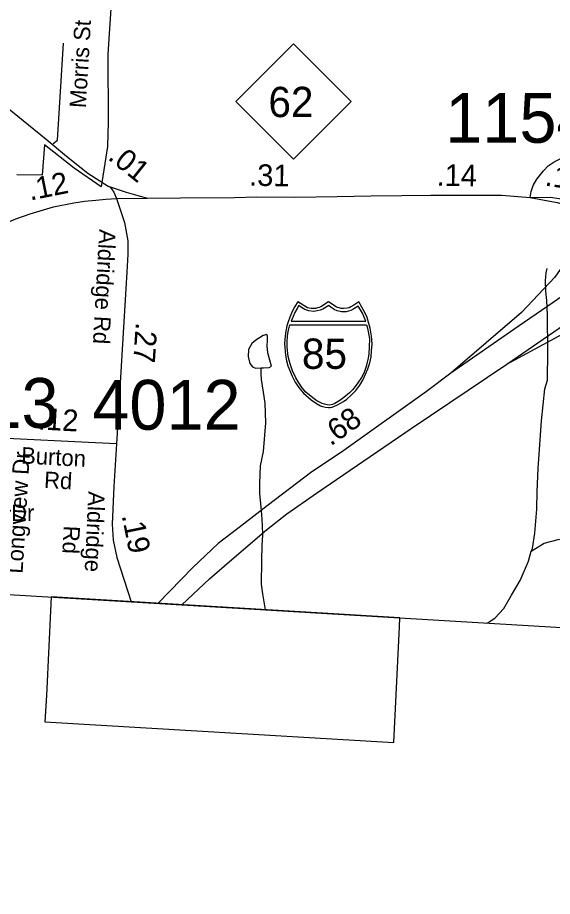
# Model space of a CAD drawing. Extents: x 1662474 to 1856135, y 779280 to 917889.
# Drawn here: x 1719166 to 1722256, y 788244 to 793320 of the extents above; entities that cross this region are included whole.
import ezdxf

# ---------------------------------------------------------------- set-up
doc = ezdxf.new("R2010")
doc.units = 0
for name, color, linetype in [('Cogo Default Point CELL', 7, 'Continuous'), ('Exist Boundary Political City Limit New', 7, 'Continuous'), ('Exist Boundary Political City Limit New Hole', 7, 'Continuous'), ('Exist Boundary Political CountyLine', 7, 'Continuous'), ('Exist Hydrographic Misc Water Feature', 7, 'Continuous'), ('Exist Road Non-System Type 51', 7, 'Continuous'), ('Exist Road Non-System Type 51 Label', 7, 'Continuous'), ('Exist Road Primary Interstate Divided Center Attributed', 7, 'Continuous'), ('Exist Road Primary Interstate Mileage Hundredths English Label', 7, 'Continuous'), ('Exist Road Primary Interstate Ramp 1 Lane Attributed', 7, 'Continuous'), ('Exist Road Primary Interstate Shield Number Label', 7, 'Continuous'), ('Exist Road Primary NC Attributed', 7, 'Continuous'), ('Exist Road Primary NC Ramp 1 Lane Attributed', 7, 'Continuous'), ('Exist Road Primary NC Service Mileage Hundredths English Label', 7, 'Continuous'), ('Exist Road Primary NC Shield CELL', 7, 'Continuous'), ('Exist Road Primary NC Shield Number Label', 7, 'Continuous'), ('Exist Road Secondary Mileage Tenths English Label', 7, 'Continuous'), ('Exist Road Secondary Type 51 Attributed', 7, 'Continuous'), ('Exist Road Secondary Type 51 Label', 7, 'Continuous'), ('Map Preparation Boundary City Limit Buffer Line', 7, 'Continuous'), ('Prop DGN Element Guardrail', 7, 'Continuous'), ('Prop Guardrail', 7, 'Continuous'), ('Prop Roadway Culvert', 7, 'Continuous')]:
    doc.layers.add(name, color=color, linetype=linetype)

msp = doc.modelspace()

# ---------------------------------------------------------------- linework, layer by layer
at = {"layer": 'Exist Boundary Political City Limit New'}
msp.add_lwpolyline([(1722677.8, 794489.6), (1721459.9, 794651.1), (1720526.5, 796008.1), (1720018.6, 796192.6), (1719993, 796068.7), (1719892.9, 794411.4), (1719773.5, 794425.2), (1719686.9, 793108.8), (1719689.8, 792716.2), (1719684.8, 792575.9), (1719648.6, 792342.6), (1719493.9, 792449.4), (1719321, 792584.1), (1719308, 792409), (1719161.8, 792412.2)], dxfattribs=at)
at = {"layer": 'Exist Boundary Political City Limit New Hole'}
msp.add_lwpolyline([(1719323, 789253.6), (1721340.1, 789133.2), (1721372.4, 789802.2), (1721373.8, 789853.2), (1719360.4, 789973.9), (1719332.8, 789404.1), (1719323, 789253.6)], dxfattribs=at)
at = {"layer": 'Exist Boundary Political CountyLine'}
msp.add_lwpolyline([(1690037.5, 791664.5), (1701364.2, 790957.5), (1714716, 790252.3), (1740499.2, 788706.5), (1750629.1, 788065.3), (1759370.2, 787540.1), (1762189.4, 787333), (1768414.3, 786933.6), (1776472.8, 786425.7), (1794607.1, 785397.2), (1814974.6, 784258.7), (1839558.3, 782880.6)], dxfattribs=at)
at = {"layer": 'Exist Hydrographic Misc Water Feature'}
for points in [[(1722134, 790238.4), (1722140.2, 790254.4), (1722155.1, 790342.2), (1722166.2, 790480.2), (1722167.2, 790582.3), (1722174.6, 790716.2), (1722193.1, 790990.2), (1722213, 791176), (1722227.5, 791225.9), (1722229, 791393.9), (1722226.9, 791604), (1722223.6, 791686.1), (1722218.3, 791740.1), (1722216.9, 791800.2), (1722219.1, 791846.1), (1722225.5, 791870.1)], [(1720573.6, 791297.5), (1720587.7, 791297.4), (1720619.7, 791299.1), (1720633.7, 791307), (1720624, 791341.1), (1720612.3, 791383.2), (1720608.8, 791423.2), (1720609.1, 791455.2), (1720609.3, 791479.2), (1720605.4, 791489.3), (1720585.5, 791483.5), (1720543, 791455.9), (1720518.8, 791438.1), (1720500.6, 791402.3), (1720498.1, 791362.3), (1720507.8, 791322.2), (1720523.7, 791302), (1720541.6, 791295.8), (1720573.6, 791297.5)], [(1720573.6, 791297.5), (1720587.7, 791297.4), (1720619.7, 791299.1), (1720633.7, 791307), (1720624, 791341.1), (1720612.3, 791383.2), (1720608.8, 791423.2), (1720609.1, 791455.2), (1720609.3, 791479.2), (1720605.4, 791489.3), (1720585.5, 791483.5), (1720543, 791455.9), (1720518.8, 791438.1), (1720500.6, 791402.3), (1720498.1, 791362.3), (1720507.8, 791322.2), (1720523.7, 791302), (1720541.6, 791295.8), (1720573.6, 791297.5)], [(1720598.5, 789899.7), (1720583.2, 789991.1), (1720575.8, 790047.1), (1720577.1, 790183.1), (1720579.9, 790273.1), (1720582.6, 790331.1), (1720581, 790389.2), (1720577.5, 790449.3), (1720572.1, 790511.3), (1720566.6, 790571.4), (1720565.2, 790629.4), (1720570.3, 790731.4), (1720587.1, 790813.3), (1720600.6, 790979.1), (1720595.7, 791093.3), (1720586.3, 791157.3), (1720574.8, 791229.5), (1720573.4, 791261.5), (1720573.6, 791297.5)], [(1722134, 790238.4), (1722208.5, 790283.7), (1722288.6, 790305), (1722359, 790320.3), (1722421.1, 790341.8), (1722485.3, 790365.2), (1722523.4, 790380.8), (1722563.8, 790410.5), (1722612, 790442), (1722642.1, 790457.7), (1722674.3, 790467.4), (1722712.3, 790465.1), (1722746.1, 790450.7), (1722797.8, 790412.2), (1722851.5, 790371.7), (1722903.2, 790337.2), (1722948.9, 790308.8), (1723004.7, 790282.3)], [(1721877.3, 789823), (1721884.1, 789826.7), (1721924.3, 789852.3), (1721974.7, 789907.9), (1722019.6, 789983.5), (1722070.5, 790069), (1722117.4, 790180.6), (1722134, 790238.4)]]:
    msp.add_lwpolyline(points, dxfattribs=at)
at = {"layer": 'Exist Road Non-System Type 51'}
msp.add_lwpolyline([(1719372, 792591.7), (1719397.5, 792611.9), (1719432.1, 793171.5)], dxfattribs=at)
at = {"layer": 'Exist Road Primary Interstate Divided Center Attributed'}
for points in [[(1722866.5, 792100.1), (1722807.5, 792057.2), (1722413.8, 791780.6), (1722064, 791539.2), (1721669.3, 791266.4)], [(1721991.8, 791318.7), (1723048.2, 792044.8)], [(1720114.5, 789928.7), (1720275.2, 790079.1), (1720391.2, 790179), (1720604.4, 790361.4), (1720721, 790453.2), (1720892.6, 790573.9), (1721440.4, 790946.6), (1721991.8, 791318.7)], [(1721669.3, 791266.4), (1721529.2, 791161.2), (1721036.8, 790809.9), (1720866.8, 790696), (1720607.7, 790499.5), (1720471.6, 790394.2), (1720325.3, 790283), (1720181.3, 790145.5), (1719976.2, 789937)]]:
    msp.add_lwpolyline(points, dxfattribs=at)
at = {"layer": 'Exist Road Primary Interstate Ramp 1 Lane Attributed'}
for points in [[(1722458, 792129.4), (1722432.9, 792079), (1722358.7, 791947.1), (1722269.8, 791821), (1722077.7, 791617.5), (1721669.3, 791266.4)], [(1721991.8, 791318.7), (1722249.7, 791457), (1722589.7, 791642.1), (1722659.4, 791668.1), (1722779, 791700.4), (1722934, 791725.3), (1723162.8, 791756.5), (1723248.3, 791771.6), (1723291.8, 791782.6), (1723312, 791790), (1723334.1, 791800.1), (1723349.5, 791807.8), (1723374.6, 791826.3)]]:
    msp.add_lwpolyline(points, dxfattribs=at)
at = {"layer": 'Exist Road Primary NC Attributed'}
for points in [[(1718379.1, 793101), (1718661.3, 793035.1), (1718780.2, 793000.1), (1718868.1, 792967.1), (1718917.1, 792942.2), (1718975, 792903.2), (1719065, 792832.9), (1719331.7, 792618.5), (1719449.6, 792519.6), (1719571.9, 792421.7), (1719689.8, 792346.7), (1719700.6, 792339.8), (1719709.1, 792330.3), (1719722.8, 792311.8), (1719736.8, 792274.8)], [(1718098.4, 791652.4), (1718271.2, 791735.3), (1718389.1, 791795.3), (1718549.4, 791875.2), (1718827.2, 792011.1), (1719002, 792093), (1719155.8, 792156.9), (1719238.8, 792186.9), (1719373.3, 792225.9), (1719492, 792249.8), (1719553, 792258.8), (1719618.9, 792264.8), (1719676.8, 792271.8), (1719736.8, 792274.8)], [(1719736.8, 792274.8), (1719916.1, 792276.8), (1720106.9, 792278.8), (1720419.6, 792280.8), (1720547.9, 792285.4), (1720768.3, 792281.8), (1721013, 792285.8), (1721208.4, 792289.8), (1721386.7, 792291.8), (1721554, 792293.8), (1721841.7, 792293.8), (1721962.6, 792293.8), (1722126.8, 792280.1)], [(1722126.8, 792280.1), (1722243.4, 792281.9), (1722346.7, 792267.2), (1722425.8, 792254.6), (1722510.7, 792240.1)], [(1722126.8, 792280.1), (1722283.4, 792252.6), (1722490.8, 792195.7)]]:
    msp.add_lwpolyline(points, dxfattribs=at)
at = {"layer": 'Exist Road Primary NC Ramp 1 Lane Attributed'}
msp.add_lwpolyline([(1719689.8, 792346.7), (1719794.2, 792310.8), (1719860.2, 792292.8), (1719916.1, 792276.8)], dxfattribs=at)
at = {"layer": 'Exist Road Primary NC Shield CELL'}
msp.add_lwpolyline([(1720428, 792834.6), (1720761, 793167.6), (1721094, 792834.6), (1720761, 792501.6)], close=True, dxfattribs=at)
at = {"layer": 'Exist Road Secondary Type 51 Attributed'}
for points in [[(1722126.8, 792280.1), (1722134.2, 792314.9), (1722145.6, 792349.1), (1722166.6, 792386.1), (1722204.8, 792434.7), (1722231.8, 792463.1), (1722266.6, 792487.2), (1722309.5, 792507.3), (1722355.1, 792529.5), (1722426.5, 792559), (1722465.4, 792579.8), (1722498.9, 792609.2), (1722519, 792625.3), (1722561.3, 792681), (1722583.4, 792718.5), (1722602.5, 792766.1), (1722615.2, 792815.7), (1722631.3, 793004.8), (1722639.4, 793227.4), (1722658.8, 793596.1)], [(1719736.8, 792274.8), (1719783.6, 792137), (1719803.7, 792030.1), (1719803.7, 791953.1), (1719797.7, 791849.2), (1719779.7, 791562.5), (1719736.8, 790857.2)], [(1719736.8, 790857.2), (1719575.9, 790865.2), (1719104.9, 790888.2)], [(1719736.8, 790857.2), (1719721.5, 790611.1), (1719712.4, 790394), (1719719.2, 790301.2), (1719739.6, 790201.7), (1719823.2, 789946.1)]]:
    msp.add_lwpolyline(points, dxfattribs=at)
at = {"layer": 'Map Preparation Boundary City Limit Buffer Line'}
for points in [[(1722677.8, 794489.6), (1721459.9, 794651.1), (1720526.5, 796008.1), (1720018.6, 796192.6), (1719993, 796068.7), (1719892.9, 794411.4), (1719773.5, 794425.2), (1719686.9, 793108.8), (1719689.8, 792716.2), (1719684.8, 792575.9), (1719648.6, 792342.6), (1719493.9, 792449.4), (1719321, 792584.1), (1719308, 792409), (1719161.8, 792412.2)], [(1719323, 789253.6), (1721340.1, 789133.2), (1721372.4, 789802.2), (1721373.8, 789853.2), (1719360.4, 789973.9), (1719332.8, 789404.1), (1719323, 789253.6)]]:
    msp.add_lwpolyline(points, dxfattribs=at)
at = {"layer": 'Prop Roadway Culvert'}
for points in [[(1720961.9, 791067.3), (1720971.4, 791068.2), (1720984.1, 791070.7), (1720996.5, 791074.8), (1721010.6, 791081), (1721031.4, 791092.6), (1721048.2, 791102.4), (1721067.5, 791115.4), (1721093.7, 791139.1), (1721119.7, 791166.5), (1721142.7, 791197.6), (1721161, 791226.6), (1721177, 791259.7), (1721190.5, 791290.6), (1721201.1, 791326), (1721208.2, 791360.2), (1721211.8, 791395.9), (1721214.1, 791435.5), (1721211.4, 791480), (1721203.7, 791525.6), (1721196.4, 791553.9), (1721185.4, 791587.9), (1721176.4, 791609.5), (1721155.6, 791648), (1721136.8, 791677.6), (1721109.6, 791658.4), (1721091.8, 791649), (1721081, 791644.1), (1721069.8, 791641.9), (1721049.3, 791639.4), (1721036.5, 791640), (1721024.5, 791642.7), (1721014.4, 791644.9), (1721006.1, 791649), (1720961.9, 791677.6), (1720917.6, 791649), (1720908.3, 791644.7), (1720898.8, 791642.7), (1720889.7, 791640.2), (1720874.6, 791639.4), (1720863, 791639.8), (1720851.1, 791641.9), (1720841.7, 791643.9), (1720831.2, 791649), (1720786.1, 791677.6), (1720768.4, 791651.9), (1720753.9, 791626.4), (1720738.6, 791590.5), (1720729, 791562.7), (1720722.2, 791539.8), (1720713.9, 791497.9), (1720709.5, 791461.3), (1720708.8, 791435.5), (1720713.5, 791370.9), (1720720.6, 791336.6), (1720727.8, 791308.8), (1720751.7, 791248.8), (1720769.6, 791215.1), (1720785, 791191), (1720806.6, 791163.8), (1720818.3, 791150.9), (1720863.1, 791111.7), (1720893, 791091.2), (1720916.9, 791078.3), (1720928.2, 791074.1), (1720945.7, 791069.2)], [(1720791.5, 791656.8), (1720780.5, 791639.9), (1720767.8, 791617.1), (1720757.7, 791593.4), (1720747.3, 791567.2), (1721178.9, 791567.1), (1721168.8, 791589.5), (1721158.1, 791612), (1721146.8, 791632.6), (1721133.1, 791652.5), (1721108.9, 791637.2), (1721091.3, 791628.9), (1721077.1, 791624), (1721065.1, 791621.3), (1721046.5, 791619.9), (1721038.2, 791620.3), (1721012.3, 791626.2), (1720994.7, 791633.4), (1720978, 791644.5), (1720964.5, 791657.3), (1720930.3, 791636.6), (1720915.1, 791629.9), (1720897.7, 791625.4), (1720878.6, 791623), (1720849.2, 791626.2), (1720826.1, 791634.2), (1720806.2, 791644.5)], [(1721181.4, 791545.8), (1721186, 791533.6), (1721192.4, 791506.5), (1721195.7, 791485.7), (1721199.2, 791461.7), (1721198, 791420.6), (1721196, 791378), (1721192.1, 791352.8), (1721186.8, 791329.9), (1721179.7, 791304.4), (1721168.1, 791270.6), (1721152.2, 791241.9), (1721132.4, 791210.1), (1721110.9, 791182.2), (1721101.6, 791170.7), (1721083.8, 791152), (1721051.6, 791126.1), (1721028.1, 791108.5), (1720999.9, 791091.9), (1720985.6, 791085.5), (1720969, 791082), (1720955.3, 791083), (1720938.6, 791087.4), (1720925.2, 791091.1), (1720895.7, 791107), (1720871.9, 791122.9), (1720832.1, 791155.6), (1720810.7, 791180.7), (1720790.6, 791210.1), (1720772.8, 791240.2), (1720753.7, 791279.8), (1720740.2, 791319.7), (1720730.4, 791362.8), (1720723.8, 791415.5), (1720723.1, 791447.5), (1720725.1, 791478.4), (1720728, 791494.5), (1720731.9, 791514.6), (1720739.8, 791545.6)]]:
    msp.add_lwpolyline(points, close=True, dxfattribs=at)

# ---------------------------------------------------------------- texts
at = {"layer": 'Cogo Default Point CELL'}
for s, p in [('1154', (1721637.1, 792596.8)), ('4013', (1718546.1, 790950.1)), ('4012', (1719598, 790939.5))]:
    msp.add_text(s, height=288, dxfattribs=at).set_placement(p)
at = {"layer": 'Exist Road Non-System Type 51 Label'}
for s, rotation, p in [('Morris St', 86.6143, (1719560.6, 792795.4)), ('Longview Dr', 86.5162, (1719194.7, 790106.5)), ('Greenhaven Dr', 359.8453, (1718394.3, 790414))]:
    msp.add_text(s, height=95, rotation=rotation, dxfattribs=at).set_placement(p)
at = {"layer": 'Exist Road Primary Interstate Mileage Hundredths English Label'}
msp.add_text('.68', height=125, rotation=35.5045, dxfattribs=at).set_placement((1720974.9, 790842.5))
at = {"layer": 'Exist Road Primary Interstate Shield Number Label'}
msp.add_text('85', height=175, dxfattribs=at).set_placement((1720809, 791291.1))
at = {"layer": 'Exist Road Primary NC Service Mileage Hundredths English Label'}
for s, rotation, p in [('.12', 11.3902, (1719239.2, 792262.7)), ('.15', 351.8652, (1722209, 792350))]:
    msp.add_text(s, height=125, rotation=rotation, dxfattribs=at).set_placement(p)
at = {"layer": 'Exist Road Primary NC Shield Number Label'}
msp.add_text('62', height=175, dxfattribs=at).set_placement((1720615.2, 792744.9))
at = {"layer": 'Exist Road Secondary Mileage Tenths English Label'}
msp.add_text('.12', height=125, rotation=356.8721, dxfattribs=at).set_placement((1719282.1, 790941.6))
at = {"layer": 'Exist Road Secondary Type 51 Label'}
for s, rotation, p in [('Aldridge Rd', 266.8587, (1719638.1, 792099.1)), ('Burton', 356.8772, (1719184.9, 790745)), (' Rd', 356.8772, (1719282.1, 790605.8)), ('Aldridge', 267.3816, (1719575.3, 790585.1)), (' Rd', 267.3816, (1719434, 790422.2))]:
    msp.add_text(s, height=95, rotation=rotation, dxfattribs=at).set_placement(p)
at = {"layer": 'Prop DGN Element Guardrail'}
for s, rotation, p in [('.27', 266.3442, (1719849.2, 791561.4)), ('.19', 281.5686, (1719767.1, 790444))]:
    msp.add_text(s, height=125, rotation=rotation, dxfattribs=at).set_placement(p)
at = {"layer": 'Prop Guardrail'}
for s, rotation, p in [('.01', 321.3402, (1719682.1, 792505.2)), ('.31', 359.0569, (1720503.4, 792348.7)), ('.14', 359.0569, (1721586.4, 792348.7))]:
    msp.add_text(s, height=125, rotation=rotation, dxfattribs=at).set_placement(p)

doc.saveas('drawing.dxf')
